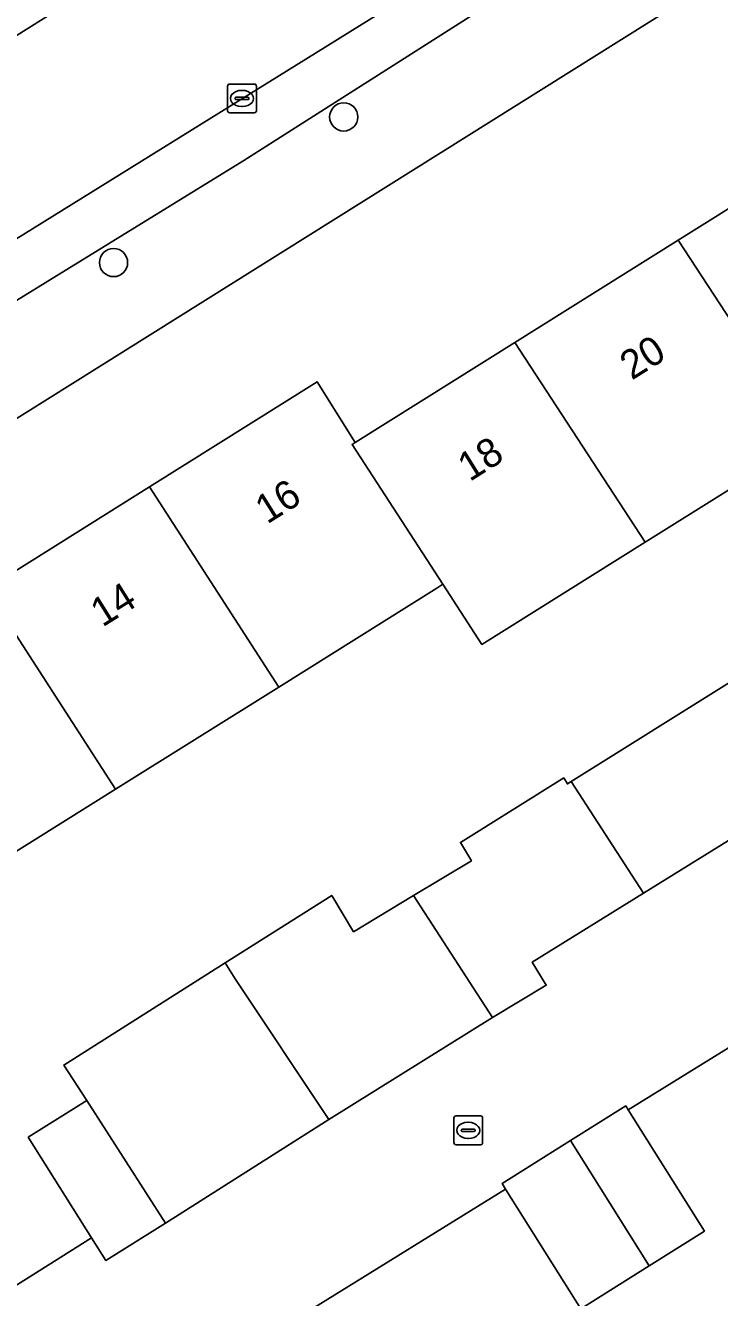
# Model space of a CAD drawing. Extents: x 158455 to 159797, y 387218 to 388672.
# Drawn here: x 158932.65 to 158956.78, y 387860.45 to 387904.66 of the extents above; entities that cross this region are included whole.
import ezdxf

# ---------------------------------------------------------------- set-up
doc = ezdxf.new("R2010")
doc.units = 0
for name, color, linetype in [('IMGEO_Boom', 7, 'Continuous'), ('IMGEO_Erf', 7, 'Continuous'), ('IMGEO_Kolk', 7, 'Continuous'), ('IMGEO_Pand', 7, 'Continuous'), ('IMGEO_Pand_nummerreeks', 7, 'Continuous'), ('IMGEO_Parkeervlak_open', 7, 'Continuous'), ('IMGEO_Rijbaan_lokaal_open', 7, 'Continuous'), ('IMGEO_Voetpad_open', 7, 'Continuous')]:
    doc.layers.add(name, color=color, linetype=linetype)

msp = doc.modelspace()

# ---------------------------------------------------------------- linework, layer by layer
at = {"layer": 'IMGEO_Boom'}
for centre in [(158943.711, 387901.482), (158935.71, 387896.42)]:
    msp.add_circle(centre, 0.489, dxfattribs=at)
at = {"layer": 'IMGEO_Erf'}
for points in [[(158958.858, 387907.622), (158923.376, 387885.398)], [(158931.285, 387885.072), (158936.955, 387888.621), (158942.793, 387892.274), (158944.11, 387890.17), (158949.664, 387893.643), (158955.342, 387897.197), (158961.251, 387900.895), (158965.647, 387893.871), (158961.409, 387891.219), (158959.874, 387890.259), (158954.194, 387886.704), (158948.515, 387883.15), (158947.159, 387885.238), (158946.947, 387885.105), (158941.453, 387881.667), (158935.773, 387878.112), (158930.093, 387874.558)], [(158931.17, 387860.15), (158934.941, 387862.527), (158932.745, 387866.016), (158934.776, 387867.294), (158933.981, 387868.527), (158939.592, 387872.08), (158943.293, 387874.424), (158944.054, 387873.16), (158946.142, 387874.417), (158948.149, 387875.625), (158947.765, 387876.263), (158951.357, 387878.51), (158951.487, 387878.298), (158951.615, 387878.378), (158957.305, 387881.939)], [(158969.742, 387857.818), (158967.422, 387861.511), (158969.501, 387862.817), (158973.364, 387865.245), (158970.168, 387870.33), (158974.172, 387872.847), (158971.119, 387877.883), (158965.426, 387874.277), (158968.014, 387870.16), (158965.771, 387868.75), (158963.639, 387867.41), (158961.03, 387871.562), (158953.596, 387866.972), (158956.247, 387862.754), (158954.329, 387861.549), (158951.951, 387860.055), (158949.34, 387864.212), (158942.67, 387860.089)]]:
    msp.add_lwpolyline(points, dxfattribs=at)
at = {"layer": 'IMGEO_Kolk'}
for p, q in [((158939.674, 387901.7), (158939.674, 387902.552)), ((158939.749, 387902.626), (158940.601, 387902.626)), ((158940.162, 387902.406), (158940.187, 387902.406)), ((158940.675, 387902.552), (158940.675, 387901.7)), ((158939.933, 387902.12), (158939.933, 387902.132)), ((158940.371, 387902.083), (158939.973, 387902.083)), ((158939.976, 387902.169), (158940.374, 387902.169)), ((158940.417, 387902.132), (158940.417, 387902.12)), ((158940.601, 387901.626), (158939.749, 387901.626)), ((158940.185, 387901.846), (158940.16, 387901.846)), ((158947.539, 387865.832), (158947.539, 387866.684)), ((158947.614, 387866.758), (158948.466, 387866.758)), ((158948.027, 387866.538), (158948.052, 387866.538)), ((158948.54, 387866.684), (158948.54, 387865.832)), ((158947.798, 387866.252), (158947.798, 387866.264)), ((158948.236, 387866.215), (158947.838, 387866.215)), ((158947.841, 387866.301), (158948.239, 387866.301)), ((158948.282, 387866.264), (158948.282, 387866.252)), ((158948.466, 387865.758), (158947.614, 387865.758)), ((158948.05, 387865.978), (158948.025, 387865.978))]:
    msp.add_line(p, q, dxfattribs=at)
for points in [[(158939.674, 387901.7), (158939.674, 387902.552)], [(158939.749, 387902.626), (158940.601, 387902.626)], [(158940.675, 387902.552), (158940.675, 387901.7)], [(158940.601, 387901.626), (158939.749, 387901.626)], [(158947.539, 387865.832), (158947.539, 387866.684)], [(158947.614, 387866.758), (158948.466, 387866.758)], [(158948.54, 387866.684), (158948.54, 387865.832)], [(158948.466, 387865.758), (158947.614, 387865.758)]]:
    msp.add_lwpolyline(points, dxfattribs=at)
for centre, radius, start, end in [((158939.751, 387902.55), 0.0765, 91.552, 178.448), ((158939.751, 387902.55), 0.0765, 91.552, 178.448), ((158940.599, 387902.55), 0.0765, 1.552, 88.448), ((158940.599, 387902.55), 0.0765, 1.552, 88.448), ((158939.973, 387902.129), 0.0403, 85.8775, 175.7526), ((158939.97, 387902.119), 0.0366, 178.938, 274.7102), ((158940.374, 387902.126), 0.043, 264.8664, 352.4533), ((158940.378, 387902.131), 0.0386, 1.7309, 96.639), ((158939.751, 387901.702), 0.0765, 181.552, 268.448), ((158939.751, 387901.702), 0.0765, 181.552, 268.448), ((158940.599, 387901.702), 0.0765, 271.552, 358.448), ((158940.599, 387901.702), 0.0765, 271.552, 358.448), ((158947.616, 387866.682), 0.0765, 91.552, 178.448), ((158947.616, 387866.682), 0.0765, 91.552, 178.448), ((158948.464, 387866.682), 0.0765, 1.552, 88.448), ((158948.464, 387866.682), 0.0765, 1.552, 88.448), ((158947.838, 387866.261), 0.0403, 85.8775, 175.7526), ((158947.835, 387866.251), 0.0366, 178.938, 274.7102), ((158948.239, 387866.258), 0.043, 264.8664, 352.4533), ((158948.243, 387866.263), 0.0386, 1.7309, 96.639), ((158947.616, 387865.834), 0.0765, 181.552, 268.448), ((158947.616, 387865.834), 0.0765, 181.552, 268.448), ((158948.464, 387865.834), 0.0765, 271.552, 358.448), ((158948.464, 387865.834), 0.0765, 271.552, 358.448)]:
    msp.add_arc(centre, radius, start, end, dxfattribs=at)
for centre, major_axis, ratio, start_param, end_param in [((158940.161, 387902.126), (-0.387, 0.002), 0.722429, 4.712389, 7.853982), ((158940.186, 387902.126), (-0.39, 0.002), 0.717154, 1.570796, 4.712389), ((158948.026, 387866.258), (-0.387, 0.002), 0.722429, 4.712389, 7.853982), ((158948.051, 387866.258), (-0.39, 0.002), 0.717154, 1.570796, 4.712389)]:
    msp.add_ellipse(centre, major_axis=major_axis, ratio=ratio, start_param=start_param, end_param=end_param, dxfattribs=at)
at = {"layer": 'IMGEO_Pand'}
for points in [[(158959.874, 387890.259), (158961.409, 387891.219), (158965.647, 387893.871), (158961.251, 387900.895), (158955.342, 387897.197)], [(158959.874, 387890.259), (158955.342, 387897.197), (158949.664, 387893.643), (158954.194, 387886.704)], [(158949.664, 387893.643), (158944.11, 387890.17), (158944, 387890.101), (158947.159, 387885.238), (158948.515, 387883.15), (158954.194, 387886.704)], [(158944, 387890.101), (158944.11, 387890.17), (158942.793, 387892.274), (158936.955, 387888.621), (158941.453, 387881.667), (158946.947, 387885.105), (158947.159, 387885.238)], [(158931.285, 387885.072), (158935.773, 387878.112), (158941.453, 387881.667), (158936.955, 387888.621)], [(158931.285, 387885.072), (158925.606, 387881.518), (158930.093, 387874.558), (158935.773, 387878.112)], [(158961.427, 387875.625), (158957.305, 387881.939), (158951.615, 387878.378), (158954.132, 387874.503), (158958.4, 387877.148), (158959.956, 387874.693)], [(158951.615, 387878.378), (158951.487, 387878.298), (158951.357, 387878.51), (158947.765, 387876.263), (158948.149, 387875.625), (158946.142, 387874.417), (158948.884, 387870.179), (158950.751, 387871.302), (158950.267, 387872.107), (158954.132, 387874.503)], [(158939.942, 387871.528), (158943.19, 387866.632), (158948.884, 387870.179), (158946.142, 387874.417), (158944.054, 387873.16), (158943.293, 387874.424), (158939.592, 387872.08)], [(158939.942, 387871.528), (158939.592, 387872.08), (158933.981, 387868.527), (158934.776, 387867.294), (158937.52, 387863.037), (158943.19, 387866.632)], [(158934.776, 387867.294), (158932.745, 387866.016), (158934.941, 387862.527), (158935.442, 387861.73), (158937.52, 387863.037)], [(158951.594, 387865.901), (158954.329, 387861.549), (158956.247, 387862.754), (158953.596, 387866.972), (158953.512, 387867.106)], [(158951.594, 387865.901), (158949.217, 387864.407), (158949.34, 387864.212), (158951.951, 387860.055), (158954.329, 387861.549)]]:
    msp.add_lwpolyline(points, close=True, dxfattribs=at)
at = {"layer": 'IMGEO_Parkeervlak_open'}
for points in [[(158949.967, 387908.21), (158923.719, 387891.905), (158908.07, 387882.149), (158905.083, 387880.287), (158898.003, 387875.873)], [(158900.843, 387875.718), (158940.243, 387899.97), (158948.74, 387905.373)]]:
    msp.add_lwpolyline(points, dxfattribs=at)
at = {"layer": 'IMGEO_Rijbaan_lokaal_open'}
for points in [[(158972.153, 387929.247), (158959.618, 387921.443), (158956.159, 387919.289), (158955.409, 387918.822), (158952.985, 387917.313), (158952.175, 387916.803), (158948.536, 387914.511), (158945.477, 387912.585), (158943.867, 387911.571), (158940.641, 387909.54), (158932.263, 387904.264), (158918.245, 387895.525), (158916.242, 387894.276), (158911.145, 387891.098), (158906.624, 387888.25), (158904.931, 387887.184), (158908.07, 387882.149), (158923.719, 387891.905), (158949.967, 387908.21), (158950.141, 387908.318), (158951.711, 387909.397)], [(158958.4, 387877.148), (158954.132, 387874.503), (158950.267, 387872.107), (158950.751, 387871.302), (158948.884, 387870.179), (158943.19, 387866.632), (158937.52, 387863.037), (158935.442, 387861.73), (158934.941, 387862.527), (158931.17, 387860.15)], [(158942.67, 387860.089), (158949.34, 387864.212), (158949.217, 387864.407), (158951.594, 387865.901), (158953.512, 387867.106), (158953.596, 387866.972), (158961.03, 387871.562)]]:
    msp.add_lwpolyline(points, dxfattribs=at)
at = {"layer": 'IMGEO_Voetpad_open'}
for points in [[(158974.751, 387932.906), (158971.987, 387933.904), (158970.597, 387930.387), (158917.455, 387896.962), (158918.245, 387895.525), (158932.263, 387904.264), (158940.641, 387909.54), (158940.377, 387909.964), (158943.603, 387911.995), (158943.867, 387911.571), (158945.477, 387912.585), (158945.213, 387913.009), (158948.272, 387914.935), (158948.536, 387914.511), (158952.175, 387916.803), (158951.912, 387917.228), (158955.146, 387919.247), (158955.409, 387918.822), (158956.159, 387919.289), (158955.897, 387919.714), (158959.356, 387921.868), (158959.618, 387921.443), (158972.153, 387929.247)], [(158923.376, 387885.398), (158958.858, 387907.622), (158959.711, 387908.139)], [(158948.74, 387905.373), (158940.243, 387899.97), (158900.843, 387875.718)]]:
    msp.add_lwpolyline(points, dxfattribs=at)

# ---------------------------------------------------------------- texts
at = {"layer": 'IMGEO_Pand_nummerreeks'}
for s, rotation, p in [('20', 32.0402, (158953.723, 387892.314)), ('18', 32.0398, (158948.087, 387888.788)), ('16', 32.0398, (158941.047, 387887.312)), ('14', 32.0385, (158935.322, 387883.729))]:
    msp.add_text(s, height=1, rotation=rotation, dxfattribs=at).set_placement(p)

doc.saveas('drawing.dxf')
